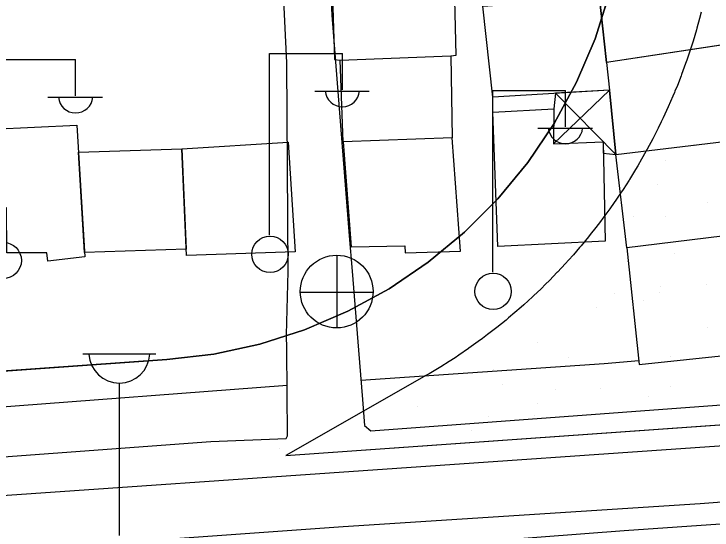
# Model space of a CAD drawing. Extents: x 417997 to 421451, y 4451742 to 4455216.
# Drawn here: x 419962.1 to 420029.3, y 4453716.9 to 4453766.5 of the extents above; entities that cross this region are included whole.
import ezdxf

# ---------------------------------------------------------------- set-up
doc = ezdxf.new("R2010")
doc.units = 0
for name, color, linetype in [('ADAKENARI', 7, 'Continuous'), ('B_Imalat', 7, 'Continuous'), ('B_Mesken', 7, 'Continuous'), ('B_Sundurma', 7, 'Continuous'), ('Default', 7, 'Continuous'), ('KALDIRIM', 7, 'Continuous'), ('PL_AYA_PARK_DINLENME', 7, 'Continuous'), ('PL_TURZM', 7, 'Continuous'), ('S_Cad_Sok_Lambasi', 7, 'Continuous'), ('S_Elektrik_Diregi', 7, 'Continuous'), ('S_Rogar_Kapagi', 7, 'Continuous'), ('TR_PARKALANI', 7, 'Continuous'), ('TR_TİCT', 7, 'Continuous'), ('Yol_Kaldirim_kenari_bordurtasi', 7, 'Continuous'), ('Yol_Sose', 7, 'Continuous')]:
    doc.layers.add(name, color=color, linetype=linetype)

# ---------------------------------------------------------------- blocks, each defined once
blk = doc.blocks.new('POINT_DISPLAY')
at = {"layer": 'Default'}
blk.add_line((0, 0), (0, 0), dxfattribs=at)

msp = doc.modelspace()

# ---------------------------------------------------------------- linework, layer by layer
at = {"layer": 'ADAKENARI'}
for p, q in [((420019.407, 4453768.439), (420018.036, 4453764.119)), ((420019.407, 4453768.439), (420018.036, 4453764.119)), ((420018.036, 4453764.119), (420016.26, 4453759.951)), ((420018.036, 4453764.119), (420016.26, 4453759.951)), ((420016.26, 4453759.951), (420014.094, 4453755.97)), ((420016.26, 4453759.951), (420014.094, 4453755.97)), ((420014.094, 4453755.97), (420011.559, 4453752.214)), ((420014.094, 4453755.97), (420011.559, 4453752.214)), ((420011.559, 4453752.214), (420008.678, 4453748.717)), ((420011.559, 4453752.214), (420008.678, 4453748.717)), ((420008.678, 4453748.717), (420005.476, 4453745.51)), ((420008.678, 4453748.717), (420005.476, 4453745.51)), ((420005.476, 4453745.51), (420001.983, 4453742.622)), ((420005.476, 4453745.51), (420001.983, 4453742.622)), ((420001.983, 4453742.622), (419998.232, 4453740.081)), ((420001.983, 4453742.622), (419998.232, 4453740.081)), ((419998.232, 4453740.081), (419994.255, 4453737.909)), ((419998.232, 4453740.081), (419994.255, 4453737.909)), ((419994.255, 4453737.909), (419990.089, 4453736.126)), ((419994.255, 4453737.909), (419990.089, 4453736.126)), ((419990.089, 4453736.126), (419985.772, 4453734.747)), ((419990.089, 4453736.126), (419985.772, 4453734.747)), ((419985.772, 4453734.747), (419981.343, 4453733.787)), ((419985.772, 4453734.747), (419981.343, 4453733.787)), ((419981.343, 4453733.787), (419976.843, 4453733.252)), ((419981.343, 4453733.787), (419976.843, 4453733.252)), ((419976.843, 4453733.252), (419952.494, 4453731.534)), ((419976.843, 4453733.252), (419952.494, 4453731.534))]:
    msp.add_line(p, q, dxfattribs=at)
at = {"layer": 'B_Imalat'}
for points in [[(420032.05, 4453754.424), (420033.399, 4453745.533), (420021.098, 4453744.004), (420020.036, 4453752.992)], [(420021.098, 4453744.004), (420022.293, 4453732.788), (420036.563, 4453734.304), (420035.245, 4453745.66), (420033.399, 4453745.533)]]:
    msp.add_lwpolyline(points, close=True, dxfattribs=at)
at = {"layer": 'B_Mesken'}
for points in [[(420030.405, 4453772.156), (420031.446, 4453763.704), (420019.151, 4453761.837), (420018.479, 4453768.06), (420017.61, 4453767.999), (420017.597, 4453770.919)], [(419992.699, 4453770.132), (419992.978, 4453762.126), (419993.524, 4453762.062), (420004.156, 4453762.498), (420004.671, 4453762.55), (420004.471, 4453770.589)], [(420007.24, 4453767.271), (420018.479, 4453768.06), (420019.437, 4453759.192), (420008.188, 4453758.512)], [(420032.05, 4453754.424), (420034.295, 4453754.925), (420033.104, 4453763.956), (420019.151, 4453761.837), (420019.437, 4453759.192), (420020.036, 4453752.992)], [(419993.811, 4453754.22), (419993.524, 4453762.062), (420004.156, 4453762.498), (420004.299, 4453754.609)], [(420008.187, 4453757.057), (420014.079, 4453757.393), (420014.03, 4453754.024), (420018.802, 4453754.224), (420019.01, 4453744.651), (420008.684, 4453744.13)], [(419959.983, 4453755.417), (419968.164, 4453755.824), (419968.941, 4453743.13), (419965.395, 4453742.724), (419965.294, 4453743.529), (419961.449, 4453743.527), (419961.397, 4453747.862), (419960.444, 4453747.847)], [(419993.811, 4453754.22), (419994.572, 4453744.111), (419999.75, 4453744.207), (419999.782, 4453743.526), (420005.079, 4453743.698), (420004.299, 4453754.609)], [(419978.288, 4453753.544), (419988.519, 4453754.182), (419989.173, 4453743.625), (419978.729, 4453743.26)], [(419968.325, 4453753.199), (419978.288, 4453753.544), (419978.703, 4453743.876), (419968.915, 4453743.56)]]:
    msp.add_lwpolyline(points, close=True, dxfattribs=at)
at = {"layer": 'B_Sundurma'}
for p, q in [((420014.03, 4453754.024), (420019.437, 4453759.192)), ((420014.244, 4453758.878), (420020.036, 4453752.992))]:
    msp.add_line(p, q, dxfattribs=at)
msp.add_lwpolyline([(420014.244, 4453758.878), (420014.079, 4453757.393), (420014.03, 4453754.024), (420018.802, 4453754.224), (420018.826, 4453753.121), (420020.036, 4453752.992), (420019.437, 4453759.192)], close=True, dxfattribs=at)
at = {"layer": 'KALDIRIM'}
for p, q in [((419960.3, 4453720.137), (420172.915, 4453734.833)), ((419960.3, 4453720.137), (420172.915, 4453734.833)), ((419988.282, 4453724.035), (420064.102, 4453729.385)), ((419988.282, 4453724.035), (420064.102, 4453729.385))]:
    msp.add_line(p, q, dxfattribs=at)
msp.add_lwpolyline([(420028.25, 4453766.683), (420028.091, 4453766.072), (420027.831, 4453765.132), (420027.789, 4453764.983), (420027.465, 4453763.9), (420027.369, 4453763.594), (420027.119, 4453762.825), (420026.863, 4453762.07), (420026.752, 4453761.756), (420026.364, 4453760.695), (420026.313, 4453760.561), (420025.955, 4453759.641), (420025.722, 4453759.068), (420025.681, 4453758.969), (420025.524, 4453758.597), (420025.087, 4453757.592), (420025.073, 4453757.561), (420024.602, 4453756.534), (420024.412, 4453756.135), (420024.109, 4453755.517), (420023.695, 4453754.698), (420023.597, 4453754.509), (420023.064, 4453753.513), (420022.937, 4453753.281), (420022.512, 4453752.527), (420022.14, 4453751.887), (420021.94, 4453751.552), (420021.349, 4453750.59), (420021.303, 4453750.516), (420020.738, 4453749.639), (420020.497, 4453749.273), (420020.427, 4453749.17), (420020.109, 4453748.7), (420019.514, 4453747.849), (420019.461, 4453747.774), (420018.795, 4453746.862), (420018.564, 4453746.554), (420018.11, 4453745.963), (420017.577, 4453745.287), (420017.408, 4453745.077), (420016.688, 4453744.206), (420016.554, 4453744.048), (420015.951, 4453743.35), (420015.497, 4453742.839), (420015.197, 4453742.509), (420014.426, 4453741.682), (420014.406, 4453741.661), (420013.639, 4453740.872), (420013.281, 4453740.514), (420012.836, 4453740.077), (420012.125, 4453739.399), (420012.017, 4453739.298), (420011.182, 4453738.536), (420010.937, 4453738.318), (420010.333, 4453737.791), (420009.719, 4453737.271), (420009.469, 4453737.063), (420008.59, 4453736.352), (420008.472, 4453736.259), (420007.698, 4453735.659), (420007.196, 4453735.283), (420006.791, 4453734.985), (420005.894, 4453734.343), (420005.872, 4453734.328), (420004.939, 4453733.69), (420004.565, 4453733.441), (420003.994, 4453733.07), (420003.211, 4453732.577), (420003.037, 4453732.47), (420002.067, 4453731.889), (420001.833, 4453731.752), (419988.282, 4453724.035)], dxfattribs=at)
msp.add_lwpolyline([(420028.25, 4453766.683), (420028.091, 4453766.072), (420027.831, 4453765.132), (420027.789, 4453764.983), (420027.465, 4453763.9), (420027.369, 4453763.594), (420027.119, 4453762.825), (420026.863, 4453762.07), (420026.752, 4453761.756), (420026.364, 4453760.695), (420026.313, 4453760.561), (420025.955, 4453759.641), (420025.722, 4453759.068), (420025.681, 4453758.969), (420025.524, 4453758.597), (420025.087, 4453757.592), (420025.073, 4453757.561), (420024.602, 4453756.534), (420024.412, 4453756.135), (420024.109, 4453755.517), (420023.695, 4453754.698), (420023.597, 4453754.509), (420023.064, 4453753.513), (420022.937, 4453753.281), (420022.512, 4453752.527), (420022.14, 4453751.887), (420021.94, 4453751.552), (420021.349, 4453750.59), (420021.303, 4453750.516), (420020.738, 4453749.639), (420020.497, 4453749.273), (420020.427, 4453749.17), (420020.109, 4453748.7), (420019.514, 4453747.849), (420019.461, 4453747.774), (420018.795, 4453746.862), (420018.564, 4453746.554), (420018.11, 4453745.963), (420017.577, 4453745.287), (420017.408, 4453745.077), (420016.688, 4453744.206), (420016.554, 4453744.048), (420015.951, 4453743.35), (420015.497, 4453742.839), (420015.197, 4453742.509), (420014.426, 4453741.682), (420014.406, 4453741.661), (420013.639, 4453740.872), (420013.281, 4453740.514), (420012.836, 4453740.077), (420012.125, 4453739.399), (420012.017, 4453739.298), (420011.182, 4453738.536), (420010.937, 4453738.318), (420010.333, 4453737.791), (420009.719, 4453737.271), (420009.469, 4453737.063), (420008.59, 4453736.352), (420008.472, 4453736.259), (420007.698, 4453735.659), (420007.196, 4453735.283), (420006.791, 4453734.985), (420005.894, 4453734.343), (420005.872, 4453734.328), (420004.939, 4453733.69), (420004.565, 4453733.441), (420003.994, 4453733.07), (420003.211, 4453732.577), (420003.037, 4453732.47), (420002.067, 4453731.889), (420001.833, 4453731.752), (419988.282, 4453724.035)], dxfattribs=at)
at = {"layer": 'PL_AYA_PARK_DINLENME'}
for points in [[(420028.25, 4453766.683), (420028.091, 4453766.072), (420027.831, 4453765.132), (420027.789, 4453764.983), (420027.465, 4453763.9), (420027.369, 4453763.594), (420027.119, 4453762.825), (420026.863, 4453762.07), (420026.752, 4453761.756), (420026.364, 4453760.695), (420026.313, 4453760.561), (420025.955, 4453759.641), (420025.722, 4453759.068), (420025.681, 4453758.969), (420025.524, 4453758.597), (420025.087, 4453757.592), (420025.073, 4453757.561), (420024.602, 4453756.534), (420024.412, 4453756.135), (420024.109, 4453755.517), (420023.695, 4453754.698), (420023.597, 4453754.509), (420023.064, 4453753.513), (420022.937, 4453753.281), (420022.512, 4453752.527), (420022.14, 4453751.887), (420021.94, 4453751.552), (420021.349, 4453750.59), (420021.303, 4453750.516), (420020.738, 4453749.639), (420020.497, 4453749.273), (420020.427, 4453749.17), (420020.109, 4453748.7), (420019.514, 4453747.849), (420019.461, 4453747.774), (420018.795, 4453746.862), (420018.564, 4453746.554), (420018.11, 4453745.963), (420017.577, 4453745.287), (420017.408, 4453745.077), (420016.688, 4453744.206), (420016.554, 4453744.048), (420015.951, 4453743.35), (420015.497, 4453742.839), (420015.197, 4453742.509), (420014.426, 4453741.682), (420014.406, 4453741.661), (420013.639, 4453740.872), (420013.281, 4453740.514), (420012.836, 4453740.077), (420012.125, 4453739.399), (420012.017, 4453739.298), (420011.182, 4453738.536), (420010.937, 4453738.318), (420010.333, 4453737.791), (420009.719, 4453737.271), (420009.469, 4453737.063), (420008.59, 4453736.352), (420008.472, 4453736.259), (420007.698, 4453735.659), (420007.196, 4453735.283), (420006.791, 4453734.985), (420005.894, 4453734.343), (420005.872, 4453734.328), (420004.939, 4453733.69), (420004.565, 4453733.441), (420003.994, 4453733.07), (420003.211, 4453732.577), (420003.037, 4453732.47), (420002.067, 4453731.889), (420001.833, 4453731.752)], [(420028.25, 4453766.683), (420028.091, 4453766.072), (420027.831, 4453765.132), (420027.789, 4453764.983), (420027.465, 4453763.9), (420027.369, 4453763.594), (420027.119, 4453762.825), (420026.863, 4453762.07), (420026.752, 4453761.756), (420026.364, 4453760.695), (420026.313, 4453760.561), (420025.955, 4453759.641), (420025.722, 4453759.068), (420025.681, 4453758.969), (420025.524, 4453758.597), (420025.087, 4453757.592), (420025.073, 4453757.561), (420024.602, 4453756.534), (420024.412, 4453756.135), (420024.109, 4453755.517), (420023.695, 4453754.698), (420023.597, 4453754.509), (420023.064, 4453753.513), (420022.937, 4453753.281), (420022.512, 4453752.527), (420022.14, 4453751.887), (420021.94, 4453751.552), (420021.349, 4453750.59), (420021.303, 4453750.516), (420020.738, 4453749.639), (420020.497, 4453749.273), (420020.427, 4453749.17), (420020.109, 4453748.7), (420019.514, 4453747.849), (420019.461, 4453747.774), (420018.795, 4453746.862), (420018.564, 4453746.554), (420018.11, 4453745.963), (420017.577, 4453745.287), (420017.408, 4453745.077), (420016.688, 4453744.206), (420016.554, 4453744.048), (420015.951, 4453743.35), (420015.497, 4453742.839), (420015.197, 4453742.509), (420014.426, 4453741.682), (420014.406, 4453741.661), (420013.639, 4453740.872), (420013.281, 4453740.514), (420012.836, 4453740.077), (420012.125, 4453739.399), (420012.017, 4453739.298), (420011.182, 4453738.536), (420010.937, 4453738.318), (420010.333, 4453737.791), (420009.719, 4453737.271), (420009.469, 4453737.063), (420008.59, 4453736.352), (420008.472, 4453736.259), (420007.698, 4453735.659), (420007.196, 4453735.283), (420006.791, 4453734.985), (420005.894, 4453734.343), (420005.872, 4453734.328), (420004.939, 4453733.69), (420004.565, 4453733.441), (420003.994, 4453733.07), (420003.211, 4453732.577), (420003.037, 4453732.47), (420002.067, 4453731.889), (420001.833, 4453731.752)], [(420001.833, 4453731.752), (419988.282, 4453724.035), (420064.102, 4453729.385)], [(420001.833, 4453731.752), (419988.282, 4453724.035), (420064.102, 4453729.385)]]:
    msp.add_lwpolyline(points, dxfattribs=at)
at = {"layer": 'PL_TURZM'}
msp.add_lwpolyline([(419950.662, 4453731.405), (419952.494, 4453731.534), (419976.843, 4453733.252), (419981.343, 4453733.787), (419985.772, 4453734.747), (419990.089, 4453736.126), (419994.255, 4453737.909), (419998.232, 4453740.081), (420001.983, 4453742.622), (420005.476, 4453745.51), (420008.678, 4453748.717), (420011.559, 4453752.214), (420014.094, 4453755.97), (420016.26, 4453759.951), (420018.036, 4453764.119), (420019.407, 4453768.439)], dxfattribs=at)
msp.add_lwpolyline([(419950.662, 4453731.405), (419952.494, 4453731.534), (419976.843, 4453733.252), (419981.343, 4453733.787), (419985.772, 4453734.747), (419990.089, 4453736.126), (419994.255, 4453737.909), (419998.232, 4453740.081), (420001.983, 4453742.622), (420005.476, 4453745.51), (420008.678, 4453748.717), (420011.559, 4453752.214), (420014.094, 4453755.97), (420016.26, 4453759.951), (420018.036, 4453764.119), (420019.407, 4453768.439)], dxfattribs=at)
at = {"layer": 'S_Cad_Sok_Lambasi'}
for p, q in [((419968.769, 4453733.82), (419975.769, 4453733.82)), ((419972.269, 4453716.32), (419972.269, 4453730.995))]:
    msp.add_line(p, q, dxfattribs=at)
msp.add_arc((419972.269, 4453733.924), 2.929, 183.298, 356.90719, dxfattribs=at)
at = {"layer": 'S_Elektrik_Diregi'}
for p, q in [((419986.726, 4453745.222), (419986.726, 4453762.722)), ((419986.726, 4453762.722), (419993.726, 4453762.722)), ((419993.726, 4453759.222), (419993.726, 4453762.722)), ((419961.057, 4453762.134), (419968.057, 4453762.134)), ((419968.057, 4453758.634), (419968.057, 4453762.134)), ((419991.066, 4453759.082), (419996.316, 4453759.082)), ((420008.191, 4453741.658), (420008.191, 4453759.158)), ((420008.191, 4453759.158), (420015.191, 4453759.158)), ((420015.191, 4453755.658), (420015.191, 4453759.158)), ((419965.397, 4453758.494), (419970.647, 4453758.494)), ((420012.531, 4453755.518), (420017.781, 4453755.518))]:
    msp.add_line(p, q, dxfattribs=at)
for centre in [(419986.762, 4453743.387), (419961.093, 4453742.798), (420008.227, 4453739.822)]:
    msp.add_circle(centre, 1.75, dxfattribs=at)
for centre in [(419993.727, 4453759.235), (419968.058, 4453758.647), (420015.192, 4453755.671)]:
    msp.add_arc(centre, 1.658, 184.83843, 355.14641, dxfattribs=at)
at = {"layer": 'S_Rogar_Kapagi'}
for p, q in [((419993.231, 4453736.274), (419993.231, 4453743.274)), ((419989.661, 4453739.739), (419996.661, 4453739.739))]:
    msp.add_line(p, q, dxfattribs=at)
msp.add_circle((419993.178, 4453739.803), 3.5, dxfattribs=at)
at = {"layer": 'TR_TİCT'}
msp.add_lwpolyline([(419950.662, 4453731.405), (419952.494, 4453731.534), (419976.843, 4453733.252), (419981.343, 4453733.787), (419985.772, 4453734.747), (419990.089, 4453736.126), (419994.255, 4453737.909), (419998.232, 4453740.081), (420001.983, 4453742.622), (420005.476, 4453745.51), (420008.678, 4453748.717), (420011.559, 4453752.214), (420014.094, 4453755.97), (420016.26, 4453759.951), (420018.036, 4453764.119), (420019.407, 4453768.439)], dxfattribs=at)
msp.add_lwpolyline([(419950.662, 4453731.405), (419952.494, 4453731.534), (419976.843, 4453733.252), (419981.343, 4453733.787), (419985.772, 4453734.747), (419990.089, 4453736.126), (419994.255, 4453737.909), (419998.232, 4453740.081), (420001.983, 4453742.622), (420005.476, 4453745.51), (420008.678, 4453748.717), (420011.559, 4453752.214), (420014.094, 4453755.97), (420016.26, 4453759.951), (420018.036, 4453764.119), (420019.407, 4453768.439)], dxfattribs=at)
at = {"layer": 'Yol_Kaldirim_kenari_bordurtasi'}
for points in [[(419995.503, 4453731.264), (420018.921, 4453732.895), (420022.252, 4453733.173)], [(419948.549, 4453727.961), (419959.678, 4453728.622), (419988.402, 4453730.788)]]:
    msp.add_lwpolyline(points, dxfattribs=at)
at = {"layer": 'Yol_Sose'}
for points in [[(419988.495, 4453741.745), (419988.374, 4453761.809), (419986.532, 4453800.615), (419984.645, 4453821.289), (419984.057, 4453825.825), (419983.989, 4453825.998), (419983.816, 4453826.318), (419983.691, 4453826.394), (419983.196, 4453826.504)], [(419989.996, 4453825.356), (419990.582, 4453809.263), (419992.702, 4453766.392), (419994.377, 4453745.173), (419994.681, 4453741.775)], [(419988.369, 4453734.25), (419988.356, 4453735.64), (419988.495, 4453741.745)], [(419994.681, 4453741.775), (419995.276, 4453734.177)], [(419948.502, 4453734.673), (419948.554, 4453727.191), (419948.905, 4453723.985), (419949.52, 4453723.351), (419950.683, 4453723.149), (419981.083, 4453725.37), (419988.333, 4453725.661), (419988.449, 4453725.933), (419988.369, 4453734.25)], [(419995.276, 4453734.177), (419995.649, 4453729.407), (419995.853, 4453726.91), (419996.46, 4453726.42), (420032.338, 4453729.056), (420036.015, 4453729.282), (420036.353, 4453729.904), (420036.752, 4453732.425), (420036.614, 4453733.739)], [(420072.213, 4453733.361), (420071.412, 4453731.357), (420070.912, 4453728.071), (420069.188, 4453723.575), (420069.03, 4453723.387), (420057.994, 4453721.677), (420028.156, 4453719.386), (419993.795, 4453717.162), (419956.5, 4453714.507)], [(419932.281, 4453710.272), (419965.767, 4453712.604), (420020.828, 4453716.817), (420053.309, 4453719.069), (420061.514, 4453719.557), (420068.792, 4453719.601), (420071.32, 4453719.131), (420072.21, 4453717.593), (420072.977, 4453712.452), (420073.002, 4453706.091), (420072.733, 4453703.292), (420070.161, 4453699.818), (420069.312, 4453691.307)]]:
    msp.add_lwpolyline(points, dxfattribs=at)

# ---------------------------------------------------------------- block references
at = {"layer": 'TR_PARKALANI', "xscale": 0.1, "yscale": 0.10000000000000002}
for p in [(420027.636, 4453753.839), (420027.636, 4453753.839), (420024.799, 4453752.421), (420024.799, 4453752.421), (420024.09, 4453750.057), (420024.09, 4453750.057), (420028.843, 4453748.331), (420028.843, 4453748.331), (420021.726, 4453746.984), (420021.726, 4453746.984), (420024.799, 4453746.984), (420024.799, 4453746.984), (420025.653, 4453743.436), (420025.653, 4453743.436), (420021.161, 4453742.727), (420021.161, 4453742.727), (420028.764, 4453740.44), (420028.764, 4453740.44), (420024.273, 4453739.73), (420024.273, 4453739.73), (420024.38, 4453740.29), (420024.38, 4453740.29), (420019.889, 4453739.581), (420019.889, 4453739.581), (420022.672, 4453738.946), (420022.672, 4453738.946), (420018.18, 4453738.237), (420018.18, 4453738.237), (420028.818, 4453736.345), (420028.818, 4453736.345), (420012.506, 4453734.927), (420012.506, 4453734.927), (420015.487, 4453733.507), (420015.487, 4453733.507), (420025.272, 4453733.508), (420025.272, 4453733.508), (420008.251, 4453732.326), (420008.251, 4453732.326), (420009.104, 4453730.907), (420009.104, 4453730.907), (420014.215, 4453730.361), (420014.215, 4453730.361), (420018.599, 4453730.511), (420018.599, 4453730.511), (420025.272, 4453730.672), (420025.272, 4453730.672), (420023.145, 4453729.726), (420023.145, 4453729.726), (420012.506, 4453729.017), (420012.506, 4453729.017), (420000.922, 4453728.78), (420000.922, 4453728.78), (420007.832, 4453727.761), (420007.832, 4453727.761), (420012.216, 4453727.91), (420012.216, 4453727.91), (420006.123, 4453726.416), (420006.123, 4453726.416), (419987.657, 4453724.713), (419987.657, 4453724.713)]:
    msp.add_blockref('POINT_DISPLAY', p, dxfattribs=at)

doc.saveas('drawing.dxf')
